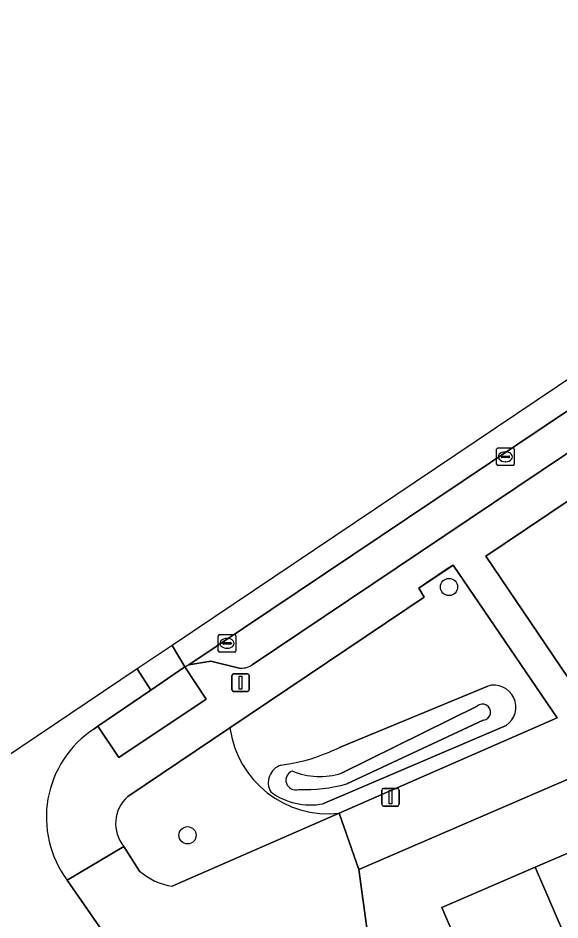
# Model space of a CAD drawing. Extents: x 158352 to 159489, y 383828 to 384603.
# Drawn here: x 159108.8 to 159139.6, y 384395 to 384446.3 of the extents above; entities that cross this region are included whole.
import ezdxf

# ---------------------------------------------------------------- set-up
doc = ezdxf.new("R2010")
doc.units = 0
for name, color, linetype in [('IMGEO_Boom', 7, 'Continuous'), ('IMGEO_Erf', 7, 'Continuous'), ('IMGEO_Greppel_droge_sloot', 7, 'Continuous'), ('IMGEO_Groenvoorziening', 7, 'Continuous'), ('IMGEO_Kolk', 7, 'Continuous'), ('IMGEO_Lichtmast', 7, 'Continuous'), ('IMGEO_Oever', 7, 'Continuous'), ('IMGEO_Pand', 7, 'Continuous'), ('IMGEO_Parkeervlak_open', 7, 'Continuous'), ('IMGEO_Rijbaan_lokaal_gesloten', 7, 'Continuous'), ('IMGEO_Rijbaan_lokaal_open', 7, 'Continuous'), ('IMGEO_Voetpad_open', 7, 'Continuous')]:
    doc.layers.add(name, color=color, linetype=linetype)

msp = doc.modelspace()

# ---------------------------------------------------------------- linework, layer by layer
at = {"layer": 'IMGEO_Boom'}
for centre in [(159133.298, 384413.914), (159118.42, 384399.792)]:
    msp.add_circle(centre, 0.489, dxfattribs=at)
at = {"layer": 'IMGEO_Erf'}
for points in [[(159201.04, 384391.103), (159205.582, 384408.687), (159199.844, 384410.168), (159194.111, 384411.648), (159194.6, 384413.542), (159195.849, 384418.383), (159201.585, 384416.902), (159207.321, 384415.421), (159208.331, 384419.327), (159194.761, 384422.837), (159189.405, 384424.275), (159128.173, 384397.847), (159129.636, 384387.029)], [(159134.343, 384392.29), (159132.882, 384395.68), (159138.207, 384397.975), (159143.423, 384400.223), (159148.639, 384402.471), (159153.855, 384404.72), (159159.071, 384406.968), (159164.287, 384409.216), (159169.503, 384411.464), (159174.718, 384413.712)]]:
    msp.add_lwpolyline(points, dxfattribs=at)
at = {"layer": 'IMGEO_Greppel_droge_sloot'}
for points in [[(159134.899, 384407.128), (159127.185, 384403.325)], [(159127.487, 384402.714), (159135.24, 384406.347)]]:
    msp.add_lwpolyline(points, dxfattribs=at)
for centre, radius, start, end in [((159135.212, 384406.8), 0.454, 273.5392, 133.6349), ((159124.571, 384402.929), 0.555, 111.0682, 287.3364), ((159125.945, 384407.239), 4.105, 247.4545, 287.5805), ((159125.072, 384411.635), 9.242, 267.9167, 285.1475)]:
    msp.add_arc(centre, radius, start, end, dxfattribs=at)
at = {"layer": 'IMGEO_Groenvoorziening'}
for points in [[(159164.705, 384424.225), (159165.289, 384424.2), (159169.403, 384424.025), (159170.391, 384423.983), (159172.295, 384424.314), (159173.823, 384424.265), (159165.784, 384436.036), (159164.29, 384435.054), (159163.804, 384435.769), (159159.409, 384432.828), (159159.896, 384432.081), (159151.633, 384426.587), (159151.154, 384427.321), (159146.892, 384424.432), (159147.354, 384423.707), (159135.387, 384415.676), (159140.505, 384408.105), (159142.347, 384410.079), (159146.259, 384414.27), (159149.716, 384417.974), (159150.729, 384419.059)], [(159133.542, 384415.163), (159133.25, 384414.981), (159132.022, 384414.152), (159131.579, 384413.838), (159131.88, 384413.328), (159120.83, 384405.904)], [(159127.049, 384401.051), (159139.441, 384406.473), (159133.542, 384415.163)], [(159127.071, 384404.79), (159135.5, 384408.279)], [(159120.83, 384405.904), (159115.013, 384401.995)], [(159136.544, 384406.042), (159126.122, 384401.585)], [(159117.553, 384396.897), (159127.049, 384401.051)], [(159114.794, 384399.147), (159115.694, 384397.759)]]:
    msp.add_lwpolyline(points, dxfattribs=at)
for centre, radius, start, end in [((159135.849, 384407.08), 1.249, 303.7861, 106.2505), ((159126.425, 384406.663), 5.647, 187.7271, 276.3394), ((159126.425, 384406.663), 5.647, 187.7271, 276.3394), ((159122.359, 384414.336), 10.646, 277.4811, 296.271), ((159124.055, 384402.784), 1.044, 107.2977, 210.2848), ((159125.402, 384405.291), 3.775, 233.4534, 280.9948), ((159116.397, 384400.456), 2.069, 131.96, 219.2457), ((159118.025, 384400.351), 3.486, 228.0313, 262.2153)]:
    msp.add_arc(centre, radius, start, end, dxfattribs=at)
at = {"layer": 'IMGEO_Kolk'}
for p, q in [((159136.006, 384420.894), (159136.006, 384421.746)), ((159136.081, 384421.82), (159136.933, 384421.82)), ((159136.494, 384421.6), (159136.519, 384421.6)), ((159137.007, 384421.746), (159137.007, 384420.894)), ((159136.265, 384421.314), (159136.265, 384421.326)), ((159136.703, 384421.277), (159136.305, 384421.277)), ((159136.308, 384421.363), (159136.706, 384421.363)), ((159136.517, 384421.04), (159136.492, 384421.04)), ((159136.749, 384421.326), (159136.749, 384421.314)), ((159136.933, 384420.82), (159136.081, 384420.82)), ((159120.169, 384410.28), (159120.169, 384411.132)), ((159120.244, 384411.206), (159121.096, 384411.206)), ((159120.471, 384410.749), (159120.869, 384410.749)), ((159120.657, 384410.986), (159120.682, 384410.986)), ((159121.17, 384411.132), (159121.17, 384410.28)), ((159120.428, 384410.7), (159120.428, 384410.712)), ((159120.866, 384410.663), (159120.468, 384410.663)), ((159120.68, 384410.426), (159120.655, 384410.426)), ((159120.912, 384410.712), (159120.912, 384410.7)), ((159121.096, 384410.206), (159120.244, 384410.206))]:
    msp.add_line(p, q, dxfattribs=at)
for points in [[(159136.006, 384420.894), (159136.006, 384421.746)], [(159136.081, 384421.82), (159136.933, 384421.82)], [(159137.007, 384421.746), (159137.007, 384420.894)], [(159136.933, 384420.82), (159136.081, 384420.82)], [(159120.169, 384410.28), (159120.169, 384411.132)], [(159120.244, 384411.206), (159121.096, 384411.206)], [(159121.17, 384411.132), (159121.17, 384410.28)], [(159121.096, 384410.206), (159120.244, 384410.206)]]:
    msp.add_lwpolyline(points, dxfattribs=at)
for centre, radius, start, end in [((159136.083, 384421.744), 0.0765, 91.552, 178.448), ((159136.083, 384421.744), 0.0765, 91.552, 178.448), ((159136.931, 384421.744), 0.0765, 1.552, 88.448), ((159136.931, 384421.744), 0.0765, 1.552, 88.448), ((159136.305, 384421.323), 0.0403, 85.8775, 175.7526), ((159136.302, 384421.313), 0.0366, 178.938, 274.7102), ((159136.706, 384421.32), 0.043, 264.8664, 352.4533), ((159136.71, 384421.325), 0.0386, 1.7309, 96.639), ((159136.083, 384420.896), 0.0765, 181.552, 268.448), ((159136.083, 384420.896), 0.0765, 181.552, 268.448), ((159136.931, 384420.896), 0.0765, 271.552, 358.448), ((159136.931, 384420.896), 0.0765, 271.552, 358.448), ((159120.246, 384411.13), 0.0765, 91.552, 178.448), ((159120.246, 384411.13), 0.0765, 91.552, 178.448), ((159120.468, 384410.709), 0.0403, 85.8775, 175.7526), ((159120.873, 384410.711), 0.0386, 1.7309, 96.639), ((159121.094, 384411.13), 0.0765, 1.552, 88.448), ((159121.094, 384411.13), 0.0765, 1.552, 88.448), ((159120.246, 384410.282), 0.0765, 181.552, 268.448), ((159120.246, 384410.282), 0.0765, 181.552, 268.448), ((159120.465, 384410.699), 0.0366, 178.938, 274.7102), ((159120.869, 384410.706), 0.043, 264.8664, 352.4533), ((159121.094, 384410.282), 0.0765, 271.552, 358.448), ((159121.094, 384410.282), 0.0765, 271.552, 358.448)]:
    msp.add_arc(centre, radius, start, end, dxfattribs=at)
for centre, major_axis, ratio, start_param, end_param in [((159136.493, 384421.32), (-0.387, 0.002), 0.722429, 4.712389, 7.853982), ((159136.518, 384421.32), (-0.39, 0.002), 0.717154, 1.570796, 4.712389), ((159120.656, 384410.706), (-0.387, 0.002), 0.722429, 4.712389, 7.853982), ((159120.681, 384410.706), (-0.39, 0.002), 0.717154, 1.570796, 4.712389)]:
    msp.add_ellipse(centre, major_axis=major_axis, ratio=ratio, start_param=start_param, end_param=end_param, dxfattribs=at)
at = {"layer": 'IMGEO_Lichtmast'}
for p, q in [((159120.942, 384408.073), (159120.942, 384408.873)), ((159120.942, 384408.873), (159120.942, 384408.073)), ((159121.042, 384408.973), (159121.832, 384408.973)), ((159121.832, 384408.973), (159121.042, 384408.973)), ((159121.932, 384408.873), (159121.932, 384408.073)), ((159121.932, 384408.073), (159121.932, 384408.873)), ((159121.832, 384407.973), (159121.042, 384407.973)), ((159121.042, 384407.973), (159121.832, 384407.973)), ((159129.468, 384401.554), (159129.468, 384402.354)), ((159129.468, 384402.354), (159129.468, 384401.554)), ((159129.568, 384402.454), (159130.358, 384402.454)), ((159130.358, 384402.454), (159129.568, 384402.454)), ((159130.458, 384402.354), (159130.458, 384401.554)), ((159130.458, 384401.554), (159130.458, 384402.354)), ((159130.358, 384401.454), (159129.568, 384401.454)), ((159129.568, 384401.454), (159130.358, 384401.454))]:
    msp.add_line(p, q, dxfattribs=at)
for points in [[(159121.362, 384408.848), (159121.512, 384408.848), (159121.512, 384408.098), (159121.362, 384408.098), (159121.362, 384408.848)], [(159129.888, 384402.329), (159130.038, 384402.329), (159130.038, 384401.579), (159129.888, 384401.579), (159129.888, 384402.329)]]:
    msp.add_lwpolyline(points, dxfattribs=at)
for centre, start, end in [((159121.042, 384408.873), 90, 180), ((159121.042, 384408.873), 90, 180), ((159121.832, 384408.873), 0, 90), ((159121.832, 384408.873), 360, 90), ((159121.042, 384408.073), 180, 270), ((159121.042, 384408.073), 180, 270), ((159121.832, 384408.073), 270, 0), ((159121.832, 384408.073), 270, 0), ((159129.568, 384402.354), 90, 180), ((159129.568, 384402.354), 90, 180), ((159130.358, 384402.354), 0, 90), ((159130.358, 384402.354), 360, 90), ((159129.568, 384401.554), 180, 270), ((159129.568, 384401.554), 180, 270), ((159130.358, 384401.554), 270, 0), ((159130.358, 384401.554), 270, 0)]:
    msp.add_arc(centre, 0.1, start, end, dxfattribs=at)
at = {"layer": 'IMGEO_Oever'}
for points in [[(159135.5, 384408.279), (159127.071, 384404.79)], [(159127.185, 384403.325), (159134.899, 384407.128)], [(159135.24, 384406.347), (159127.487, 384402.714)], [(159126.122, 384401.585), (159136.544, 384406.042)]]:
    msp.add_lwpolyline(points, dxfattribs=at)
for centre, radius, start, end in [((159135.849, 384407.08), 1.249, 303.7861, 106.2505), ((159135.212, 384406.8), 0.454, 273.5392, 133.6349), ((159122.359, 384414.336), 10.646, 277.4811, 296.271), ((159124.055, 384402.784), 1.044, 107.2977, 210.2848), ((159124.571, 384402.929), 0.555, 111.0682, 287.3364), ((159125.945, 384407.239), 4.105, 247.4545, 287.5805), ((159125.072, 384411.635), 9.242, 267.9167, 285.1475), ((159125.402, 384405.291), 3.775, 233.4534, 280.9948)]:
    msp.add_arc(centre, radius, start, end, dxfattribs=at)
at = {"layer": 'IMGEO_Pand'}
for points in [[(159138.207, 384397.975), (159143.169, 384386.464), (159145.068, 384387.282), (159145.84, 384387.615), (159144.267, 384391.264), (159146.812, 384392.361), (159146.751, 384392.502), (159143.423, 384400.223)], [(159138.207, 384397.975), (159132.882, 384395.68), (159134.343, 384392.29), (159132.507, 384389.826), (159136.607, 384386.772), (159138.411, 384389.055), (159138.786, 384389.223), (159140.476, 384385.303), (159143.169, 384386.464)]]:
    msp.add_lwpolyline(points, close=True, dxfattribs=at)
at = {"layer": 'IMGEO_Parkeervlak_open'}
for points in [[(159171.489, 384445.017), (159118.49, 384409.485), (159119.75, 384409.685), (159121.355, 384409.304)], [(159122.09, 384409.48), (159170.1, 384441.697)]]:
    msp.add_lwpolyline(points, dxfattribs=at)
msp.add_lwpolyline([(159113.319, 384405.992), (159114.508, 384404.218), (159119.479, 384407.54), (159118.261, 384409.373), (159116.323, 384408.047)], close=True, dxfattribs=at)
msp.add_arc((159121.493, 384410.35), 1.055, 262.4852, 304.4473, dxfattribs=at)
at = {"layer": 'IMGEO_Rijbaan_lokaal_gesloten'}
msp.add_lwpolyline([(159170.651, 384446.275), (159117.539, 384410.592), (159117.539, 384410.592), (159118.261, 384409.373), (159118.49, 384409.485), (159171.489, 384445.017)], close=True, dxfattribs=at)
at = {"layer": 'IMGEO_Rijbaan_lokaal_open'}
msp.add_lwpolyline([(159117.539, 384410.592), (159115.546, 384409.253), (159115.546, 384409.253), (159116.323, 384408.047), (159118.261, 384409.373), (159117.539, 384410.592)], close=True, dxfattribs=at)
for points in [[(159113.09, 384405.832), (159113.319, 384405.992), (159116.323, 384408.047), (159115.546, 384409.253), (159115.546, 384409.253), (159097.585, 384397.186)], [(159106.182, 384394.197), (159108.892, 384390.418), (159113.875, 384393.894), (159111.566, 384397.245)]]:
    msp.add_lwpolyline(points, dxfattribs=at)
msp.add_arc((159116.388, 384400.818), 6.002, 123.3364, 216.5358, dxfattribs=at)
at = {"layer": 'IMGEO_Voetpad_open'}
for points in [[(159170.1, 384441.697), (159122.09, 384409.48)], [(159170.1, 384441.697), (159122.09, 384409.48)], [(159120.83, 384405.904), (159131.88, 384413.328), (159131.579, 384413.838), (159132.022, 384414.152), (159133.25, 384414.981), (159133.542, 384415.163), (159139.441, 384406.473), (159127.049, 384401.051), (159128.173, 384397.847), (159189.405, 384424.275), (159183.941, 384428.022)], [(159115.013, 384401.995), (159120.83, 384405.904), (159131.88, 384413.328), (159131.579, 384413.838), (159133.542, 384415.163), (159139.441, 384406.473), (159127.049, 384401.051), (159128.173, 384397.847), (159189.405, 384424.275)], [(159121.355, 384409.304), (159119.75, 384409.685), (159118.49, 384409.485), (159118.261, 384409.373), (159119.479, 384407.54), (159114.508, 384404.218), (159113.319, 384405.992), (159113.09, 384405.832)], [(159121.355, 384409.304), (159119.75, 384409.685), (159118.49, 384409.485), (159118.261, 384409.373), (159119.479, 384407.54), (159114.508, 384404.218), (159113.319, 384405.992), (159113.09, 384405.832)], [(159115.013, 384401.995), (159120.83, 384405.904)], [(159148.393, 384371.513), (159147.241, 384372.466), (159130.97, 384385.92), (159129.636, 384387.029), (159128.173, 384397.847), (159127.049, 384401.051), (159117.553, 384396.897)], [(159111.566, 384397.245), (159114.794, 384399.147)], [(159115.694, 384397.759), (159114.794, 384399.147), (159111.566, 384397.245), (159113.875, 384393.894)], [(159111.566, 384397.245), (159114.794, 384399.147)]]:
    msp.add_lwpolyline(points, dxfattribs=at)
for points in [[(159173.823, 384424.265), (159175.415, 384421.934), (159141.128, 384407.183), (159140.505, 384408.105), (159135.387, 384415.676), (159147.354, 384423.707), (159146.892, 384424.432), (159151.154, 384427.321), (159151.633, 384426.587), (159159.896, 384432.081), (159159.409, 384432.828), (159163.804, 384435.769), (159164.29, 384435.054), (159165.784, 384436.036)], [(159135.387, 384415.676), (159147.354, 384423.707), (159146.892, 384424.432), (159151.154, 384427.321), (159151.633, 384426.587), (159159.896, 384432.081), (159159.409, 384432.828), (159163.804, 384435.769), (159164.29, 384435.054), (159165.784, 384436.036), (159173.823, 384424.265), (159175.415, 384421.934), (159169.915, 384419.568), (159149.864, 384410.941), (159144.386, 384408.585), (159141.128, 384407.183), (159140.505, 384408.105)]]:
    msp.add_lwpolyline(points, close=True, dxfattribs=at)
for centre, radius, start, end in [((159121.493, 384410.35), 1.055, 262.4852, 304.4473), ((159121.493, 384410.35), 1.055, 262.4852, 304.4473), ((159116.388, 384400.818), 6.002, 123.3364, 216.5358), ((159116.388, 384400.818), 6.002, 123.3364, 216.5358), ((159116.397, 384400.456), 2.069, 131.96, 219.2457), ((159116.397, 384400.456), 2.069, 131.96, 219.2457), ((159118.025, 384400.351), 3.486, 228.0313, 262.2153)]:
    msp.add_arc(centre, radius, start, end, dxfattribs=at)

doc.saveas('drawing.dxf')
